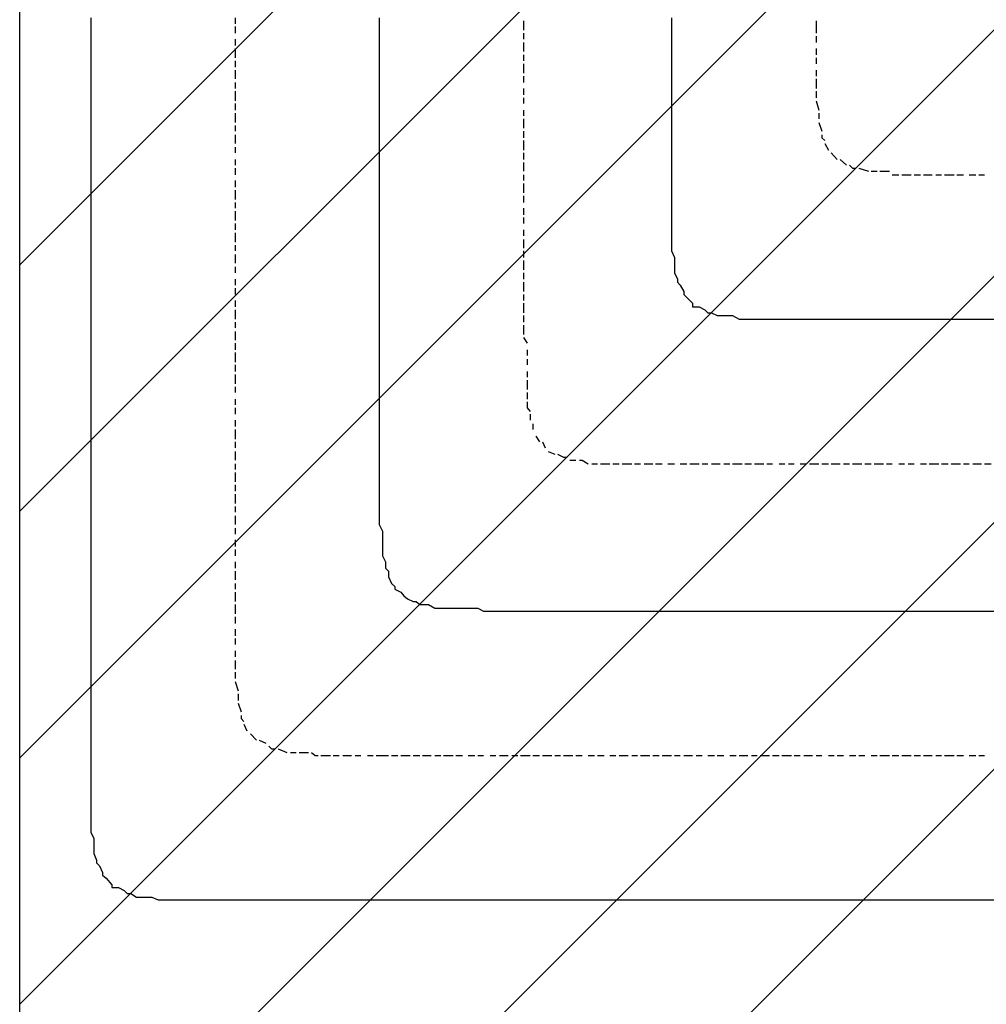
# Model space of a CAD drawing. Extents: x 997 to 109698, y 921 to 94021.
# Tile 258 of 656: x 36898 to 38229, y 21191 to 22548. Entities that reach past the tile are written whole.
import ezdxf

# ---------------------------------------------------------------- set-up
doc = ezdxf.new("R2010")
doc.units = 0
doc.header["$MEASUREMENT"] = 0
for name, color, linetype in [('12', 7, 'CONTINUOUS'), ('28', 7, 'CONTINUOUS'), ('40', 7, 'CONTINUOUS')]:
    doc.layers.add(name, color=color, linetype=linetype)

msp = doc.modelspace()

# ---------------------------------------------------------------- linework, layer by layer
at = {"layer": '12', "color": 1}
for p, q in [((36995.601607, 22549.953237), (36995.601607, 22541.953237)), ((37392.601607, 22549.953237), (37392.601607, 22541.953237)), ((37795.601607, 22549.953237), (37795.601607, 22541.953237)), ((36995.601607, 22541.953237), (36995.601607, 22528.953237)), ((36995.601607, 22528.953237), (36995.601607, 22520.953237)), ((37392.601607, 22541.953237), (37392.601607, 22528.953237)), ((37392.601607, 22528.953237), (37392.601607, 22520.953237)), ((37795.601607, 22541.953237), (37795.601607, 22528.953237)), ((37795.601607, 22528.953237), (37795.601607, 22520.953237)), ((36995.601607, 22520.953237), (36995.601607, 22507.953237)), ((37392.601607, 22520.953237), (37392.601607, 22507.953237)), ((37795.601607, 22520.953237), (37795.601607, 22507.953237)), ((36995.601607, 22507.953237), (36995.601607, 22498.953237)), ((37392.601607, 22507.953237), (37392.601607, 22498.953237)), ((37795.601607, 22507.953237), (37795.601607, 22498.953237)), ((36995.601607, 22498.953237), (36995.601607, 22490.953237)), ((36995.601607, 22490.953237), (36995.601607, 22477.953237)), ((37392.601607, 22498.953237), (37392.601607, 22490.953237)), ((37392.601607, 22490.953237), (37392.601607, 22477.953237)), ((37795.601607, 22498.953237), (37795.601607, 22490.953237)), ((37795.601607, 22490.953237), (37795.601607, 22477.953237)), ((36995.601607, 22477.953237), (36995.601607, 22469.953237)), ((37392.601607, 22477.953237), (37392.601607, 22469.953237)), ((37795.601607, 22477.953237), (37795.601607, 22469.953237)), ((36995.601607, 22469.953237), (36995.601607, 22460.953237)), ((36995.601607, 22460.953237), (36995.601607, 22448.953237)), ((37392.601607, 22469.953237), (37392.601607, 22460.953237)), ((37392.601607, 22460.953237), (37392.601607, 22448.953237)), ((37795.601607, 22469.953237), (37795.601607, 22460.953237)), ((37795.601607, 22460.953237), (37795.601607, 22448.953237)), ((36995.601607, 22448.953237), (36995.601607, 22439.953237)), ((37392.601607, 22448.953237), (37392.601607, 22439.953237)), ((37795.601607, 22448.953237), (37795.601607, 22439.953237)), ((36995.601607, 22439.953237), (36995.601607, 22431.953237)), ((37392.601607, 22439.953237), (37392.601607, 22431.953237)), ((37795.601607, 22439.953237), (37795.601607, 22431.953237)), ((36995.601607, 22431.953237), (36995.601607, 22418.953237)), ((37392.601607, 22431.953237), (37392.601607, 22418.953237)), ((37795.601607, 22431.953237), (37795.601607, 22418.953237)), ((36995.601607, 22418.953237), (36995.601607, 22410.953237)), ((36995.601607, 22410.953237), (36995.601607, 22397.953237)), ((37392.601607, 22418.953237), (37392.601607, 22410.953237)), ((37392.601607, 22410.953237), (37392.601607, 22397.953237)), ((37795.601607, 22418.953237), (37795.601607, 22410.953237)), ((37795.601607, 22410.953237), (37795.601607, 22397.953237)), ((36995.601607, 22397.953237), (36995.601607, 22388.953237)), ((37392.601607, 22397.953237), (37392.601607, 22388.953237)), ((37795.601607, 22397.953237), (37795.601607, 22388.953237)), ((36995.601607, 22388.953237), (36995.601607, 22380.953237)), ((36995.601607, 22380.953237), (36995.601607, 22367.953237)), ((37392.601607, 22388.953237), (37392.601607, 22380.953237)), ((37392.601607, 22380.953237), (37392.601607, 22367.953237)), ((37795.601607, 22388.953237), (37795.601607, 22380.953237)), ((37795.601607, 22380.953237), (37795.601607, 22367.953237)), ((36995.601607, 22367.953237), (36995.601607, 22359.953237)), ((37392.601607, 22367.953237), (37392.601607, 22359.953237)), ((37795.601607, 22367.953237), (37795.601607, 22359.953237)), ((36995.601607, 22359.953237), (36995.601607, 22350.953237)), ((37392.601607, 22359.953237), (37392.601607, 22350.953237)), ((37795.601607, 22359.953237), (37795.601607, 22350.953237)), ((36995.601607, 22350.953237), (36995.601607, 22338.953237)), ((36995.601607, 22338.953237), (36995.601607, 22329.953237)), ((37392.601607, 22350.953237), (37392.601607, 22338.953237)), ((37392.601607, 22338.953237), (37392.601607, 22329.953237)), ((37795.601607, 22350.953237), (37795.601607, 22338.953237)), ((37795.601607, 22338.953237), (37795.601607, 22333.953237)), ((36995.601607, 22329.953237), (36995.601607, 22321.953237)), ((37392.601607, 22329.953237), (37392.601607, 22321.953237)), ((37795.601607, 22333.953237), (37795.601607, 22329.953237)), ((37795.601607, 22329.953237), (37795.601607, 22321.953237)), ((36995.601607, 22321.953237), (36995.601607, 22308.953237)), ((37392.601607, 22321.953237), (37392.601607, 22308.953237)), ((37795.601607, 22321.953237), (37795.601607, 22308.953237)), ((36995.601607, 22308.953237), (36995.601607, 22299.953237)), ((36995.601607, 22299.953237), (36995.601607, 22287.953237)), ((37392.601607, 22308.953237), (37392.601607, 22299.953237)), ((37392.601607, 22299.953237), (37392.601607, 22287.953237)), ((37795.601607, 22308.953237), (37795.601607, 22299.953237)), ((37795.601607, 22299.953237), (37795.601607, 22287.953237)), ((36995.601607, 22287.953237), (36995.601607, 22278.953237)), ((37392.601607, 22287.953237), (37392.601607, 22278.953237)), ((37795.601607, 22287.953237), (37795.601607, 22278.953237)), ((36995.601607, 22278.953237), (36995.601607, 22270.953237)), ((36995.601607, 22270.953237), (36995.601607, 22257.953237)), ((37392.601607, 22278.953237), (37392.601607, 22270.953237)), ((37392.601607, 22270.953237), (37392.601607, 22257.953237)), ((37795.601607, 22278.953237), (37795.601607, 22270.953237)), ((37795.601607, 22270.953237), (37795.601607, 22257.953237)), ((36995.601607, 22257.953237), (36995.601607, 22249.953237)), ((37392.601607, 22257.953237), (37392.601607, 22249.953237)), ((37795.601607, 22257.953237), (37795.601607, 22249.953237)), ((36995.601607, 22249.953237), (36995.601607, 22240.953237)), ((37392.601607, 22249.953237), (37392.601607, 22240.953237)), ((37795.601607, 22249.953237), (37795.601607, 22240.953237)), ((36995.601607, 22240.953237), (36995.601607, 22228.953237)), ((37392.601607, 22240.953237), (37392.601607, 22228.953237)), ((37795.601607, 22240.953237), (37795.601607, 22228.953237)), ((36995.601607, 22228.953237), (36995.601607, 22219.953237)), ((36995.601607, 22219.953237), (36995.601607, 22211.953237)), ((37392.601607, 22228.953237), (37392.601607, 22219.953237)), ((37392.601607, 22219.953237), (37392.601607, 22211.953237)), ((37795.601607, 22228.953237), (37799.601607, 22219.953237)), ((37799.601607, 22219.953237), (37799.601607, 22211.953237)), ((36995.601607, 22211.953237), (36995.601607, 22198.953237)), ((37392.601607, 22211.953237), (37392.601607, 22198.953237)), ((37799.601607, 22211.953237), (37799.601607, 22198.953237)), ((36995.601607, 22198.953237), (36995.601607, 22189.953237)), ((36995.601607, 22189.953237), (36995.601607, 22181.953237)), ((37392.601607, 22198.953237), (37392.601607, 22189.953237)), ((37392.601607, 22189.953237), (37392.601607, 22181.953237)), ((37799.601607, 22198.953237), (37803.601607, 22189.953237)), ((36995.601607, 22181.953237), (36995.601607, 22168.953237)), ((37392.601607, 22181.953237), (37392.601607, 22168.953237)), ((37807.601607, 22181.953237), (37812.601607, 22172.953237)), ((36995.601607, 22168.953237), (36995.601607, 22160.953237)), ((37392.601607, 22168.953237), (37392.601607, 22160.953237)), ((37816.601607, 22164.953237), (37824.601607, 22156.953237)), ((36995.601607, 22160.953237), (36995.601607, 22147.953237)), ((37392.601607, 22160.953237), (37392.601607, 22147.953237)), ((37833.601607, 22151.953237), (37841.601607, 22147.953237)), ((36995.601607, 22147.953237), (36995.601607, 22139.953237)), ((36995.601607, 22139.953237), (36995.601607, 22130.953237)), ((37392.601607, 22147.953237), (37392.601607, 22139.953237)), ((37392.601607, 22139.953237), (37392.601607, 22130.953237)), ((37850.601607, 22143.953237), (37858.601607, 22139.953237)), ((37858.601607, 22139.953237), (37867.601607, 22139.953237)), ((37867.601607, 22139.953237), (37879.601607, 22139.953237)), ((37879.601607, 22139.953237), (37888.601607, 22134.953237)), ((36995.601607, 22130.953237), (36995.601607, 22117.953237)), ((37392.601607, 22130.953237), (37392.601607, 22117.953237)), ((37888.601607, 22134.953237), (37900.601607, 22134.953237)), ((37900.601607, 22134.953237), (37909.601607, 22134.953237)), ((37909.601607, 22134.953237), (37917.601607, 22134.953237)), ((37917.601607, 22134.953237), (37930.601607, 22134.953237)), ((37930.601607, 22134.953237), (37939.601607, 22134.953237)), ((37939.601607, 22134.953237), (37947.601607, 22134.953237)), ((37947.601607, 22134.953237), (37960.601607, 22134.953237)), ((37960.601607, 22134.953237), (37968.601607, 22134.953237)), ((37968.601607, 22134.953237), (37977.601607, 22134.953237)), ((37977.601607, 22134.953237), (37989.601607, 22134.953237)), ((37989.601607, 22134.953237), (37994.601607, 22134.953237)), ((37994.601607, 22134.953237), (37998.601607, 22134.953237)), ((37998.601607, 22134.953237), (38011.601607, 22134.953237)), ((38011.601607, 22134.953237), (38019.601607, 22134.953237)), ((38019.601607, 22134.953237), (38027.601607, 22134.953237)), ((38027.601607, 22134.953237), (38040.601607, 22134.953237)), ((38040.601607, 22134.953237), (38049.601607, 22134.953237)), ((38049.601607, 22134.953237), (38057.601607, 22134.953237)), ((38057.601607, 22134.953237), (38070.601607, 22134.953237)), ((38070.601607, 22134.953237), (38078.601607, 22134.953237)), ((38078.601607, 22134.953237), (38087.601607, 22134.953237)), ((38087.601607, 22134.953237), (38099.601607, 22134.953237)), ((38099.601607, 22134.953237), (38108.601607, 22134.953237)), ((38108.601607, 22134.953237), (38116.601607, 22134.953237)), ((38116.601607, 22134.953237), (38129.601607, 22134.953237)), ((38129.601607, 22134.953237), (38138.601607, 22134.953237)), ((38138.601607, 22134.953237), (38150.601607, 22134.953237)), ((38150.601607, 22134.953237), (38159.601607, 22134.953237)), ((38159.601607, 22134.953237), (38167.601607, 22134.953237)), ((38167.601607, 22134.953237), (38180.601607, 22134.953237)), ((38180.601607, 22134.953237), (38188.601607, 22134.953237)), ((38188.601607, 22134.953237), (38197.601607, 22134.953237)), ((38197.601607, 22134.953237), (38210.601607, 22134.953237)), ((38210.601607, 22134.953237), (38218.601607, 22134.953237)), ((38218.601607, 22134.953237), (38226.601607, 22134.953237)), ((38226.601607, 22134.953237), (38239.601607, 22134.953237)), ((36995.601607, 22117.953237), (36995.601607, 22109.953237)), ((36995.601607, 22109.953237), (36995.601607, 22101.953237)), ((37392.601607, 22117.953237), (37392.601607, 22109.953237)), ((37392.601607, 22109.953237), (37392.601607, 22101.953237)), ((36995.601607, 22101.953237), (36995.601607, 22088.953237)), ((37392.601607, 22101.953237), (37392.601607, 22088.953237)), ((36995.601607, 22088.953237), (36995.601607, 22079.953237)), ((37392.601607, 22088.953237), (37392.601607, 22079.953237)), ((36995.601607, 22079.953237), (36995.601607, 22071.953237)), ((36995.601607, 22071.953237), (36995.601607, 22058.953237)), ((37392.601607, 22079.953237), (37392.601607, 22071.953237)), ((37392.601607, 22071.953237), (37392.601607, 22058.953237)), ((36995.601607, 22058.953237), (36995.601607, 22050.953237)), ((37392.601607, 22058.953237), (37392.601607, 22050.953237)), ((36995.601607, 22050.953237), (36995.601607, 22037.953237)), ((37392.601607, 22050.953237), (37392.601607, 22037.953237)), ((36995.601607, 22037.953237), (36995.601607, 22029.953237)), ((36995.601607, 22029.953237), (36995.601607, 22020.953237)), ((37392.601607, 22037.953237), (37392.601607, 22029.953237)), ((37392.601607, 22029.953237), (37392.601607, 22020.953237)), ((36995.601607, 22020.953237), (36995.601607, 22007.953237)), ((37392.601607, 22020.953237), (37392.601607, 22007.953237)), ((36995.601607, 22007.953237), (36995.601607, 21999.953237)), ((36995.601607, 21999.953237), (36995.601607, 21990.953237)), ((37392.601607, 22007.953237), (37392.601607, 21999.953237)), ((37392.601607, 21999.953237), (37392.601607, 21990.953237)), ((36995.601607, 21990.953237), (36995.601607, 21978.953237)), ((37392.601607, 21990.953237), (37392.601607, 21978.953237)), ((36995.601607, 21978.953237), (36995.601607, 21969.953237)), ((37392.601607, 21978.953237), (37392.601607, 21969.953237)), ((36995.601607, 21969.953237), (36995.601607, 21961.953237)), ((36995.601607, 21961.953237), (36995.601607, 21948.953237)), ((37392.601607, 21969.953237), (37392.601607, 21961.953237)), ((37392.601607, 21961.953237), (37392.601607, 21948.953237)), ((36995.601607, 21948.953237), (36995.601607, 21940.953237)), ((37392.601607, 21948.953237), (37392.601607, 21940.953237)), ((36995.601607, 21940.953237), (36995.601607, 21927.953237)), ((37392.601607, 21940.953237), (37392.601607, 21935.953237)), ((37392.601607, 21935.953237), (37392.601607, 21927.953237)), ((36995.601607, 21927.953237), (36995.601607, 21919.953237)), ((36995.601607, 21919.953237), (36995.601607, 21910.953237)), ((37392.601607, 21927.953237), (37392.601607, 21919.953237)), ((37392.601607, 21919.953237), (37392.601607, 21910.953237)), ((36995.601607, 21910.953237), (36995.601607, 21897.953237)), ((37392.601607, 21910.953237), (37392.601607, 21897.953237)), ((36995.601607, 21897.953237), (36995.601607, 21889.953237)), ((37392.601607, 21897.953237), (37392.601607, 21889.953237)), ((36995.601607, 21889.953237), (36995.601607, 21880.953237)), ((36995.601607, 21880.953237), (36995.601607, 21868.953237)), ((37392.601607, 21889.953237), (37392.601607, 21880.953237)), ((37392.601607, 21880.953237), (37392.601607, 21868.953237)), ((36995.601607, 21868.953237), (36995.601607, 21859.953237)), ((37392.601607, 21868.953237), (37392.601607, 21859.953237)), ((36995.601607, 21859.953237), (36995.601607, 21851.953237)), ((36995.601607, 21851.953237), (36995.601607, 21838.953237)), ((37392.601607, 21859.953237), (37392.601607, 21851.953237)), ((36995.601607, 21838.953237), (36995.601607, 21830.953237)), ((37397.601607, 21838.953237), (37397.601607, 21830.953237)), ((36995.601607, 21830.953237), (36995.601607, 21817.953237)), ((37397.601607, 21830.953237), (37397.601607, 21817.953237)), ((36995.601607, 21817.953237), (36995.601607, 21808.953237)), ((37397.601607, 21817.953237), (37397.601607, 21808.953237)), ((36995.601607, 21808.953237), (36995.601607, 21800.953237)), ((36995.601607, 21800.953237), (36995.601607, 21787.953237)), ((37397.601607, 21808.953237), (37401.601607, 21800.953237)), ((37401.601607, 21800.953237), (37401.601607, 21791.953237)), ((36995.601607, 21787.953237), (36995.601607, 21779.953237)), ((36995.601607, 21779.953237), (36995.601607, 21770.953237)), ((36995.601607, 21770.953237), (36995.601607, 21758.953237)), ((37405.601607, 21779.953237), (37409.601607, 21770.953237)), ((36995.601607, 21758.953237), (36995.601607, 21749.953237)), ((37414.601607, 21762.953237), (37422.601607, 21758.953237)), ((36995.601607, 21749.953237), (36995.601607, 21741.953237)), ((36995.601607, 21741.953237), (36995.601607, 21728.953237)), ((37431.601607, 21749.953237), (37439.601607, 21745.953237)), ((37448.601607, 21741.953237), (37460.601607, 21741.953237)), ((37460.601607, 21741.953237), (37469.601607, 21736.953237)), ((36995.601607, 21728.953237), (36995.601607, 21720.953237)), ((37469.601607, 21736.953237), (37477.601607, 21736.953237)), ((37477.601607, 21736.953237), (37490.601607, 21736.953237)), ((37490.601607, 21736.953237), (37498.601607, 21736.953237)), ((37498.601607, 21736.953237), (37507.601607, 21736.953237)), ((37507.601607, 21736.953237), (37519.601607, 21736.953237)), ((37519.601607, 21736.953237), (37528.601607, 21736.953237)), ((37528.601607, 21736.953237), (37536.601607, 21732.953237)), ((37536.601607, 21732.953237), (37549.601607, 21732.953237)), ((37549.601607, 21732.953237), (37558.601607, 21732.953237)), ((37558.601607, 21732.953237), (37570.601607, 21732.953237)), ((37570.601607, 21732.953237), (37579.601607, 21732.953237)), ((37579.601607, 21732.953237), (37587.601607, 21732.953237)), ((37587.601607, 21732.953237), (37591.601607, 21732.953237)), ((37591.601607, 21732.953237), (37600.601607, 21732.953237)), ((37600.601607, 21732.953237), (37608.601607, 21732.953237)), ((37608.601607, 21732.953237), (37617.601607, 21732.953237)), ((37617.601607, 21732.953237), (37630.601607, 21732.953237)), ((37630.601607, 21732.953237), (37638.601607, 21732.953237)), ((37638.601607, 21732.953237), (37646.601607, 21732.953237)), ((37646.601607, 21732.953237), (37659.601607, 21732.953237)), ((37659.601607, 21732.953237), (37668.601607, 21732.953237)), ((37668.601607, 21732.953237), (37680.601607, 21732.953237)), ((37680.601607, 21732.953237), (37689.601607, 21732.953237)), ((37689.601607, 21732.953237), (37697.601607, 21732.953237)), ((37697.601607, 21732.953237), (37710.601607, 21732.953237)), ((37710.601607, 21732.953237), (37718.601607, 21732.953237)), ((37718.601607, 21732.953237), (37727.601607, 21732.953237)), ((37727.601607, 21732.953237), (37740.601607, 21732.953237)), ((37740.601607, 21732.953237), (37748.601607, 21732.953237)), ((37748.601607, 21732.953237), (37757.601607, 21732.953237)), ((37757.601607, 21732.953237), (37769.601607, 21732.953237)), ((37769.601607, 21732.953237), (37778.601607, 21732.953237)), ((37778.601607, 21732.953237), (37790.601607, 21732.953237)), ((37790.601607, 21732.953237), (37799.601607, 21732.953237)), ((37799.601607, 21732.953237), (37807.601607, 21732.953237)), ((37807.601607, 21732.953237), (37820.601607, 21732.953237)), ((37820.601607, 21732.953237), (37829.601607, 21732.953237)), ((37829.601607, 21732.953237), (37837.601607, 21732.953237)), ((37837.601607, 21732.953237), (37850.601607, 21732.953237)), ((37850.601607, 21732.953237), (37858.601607, 21732.953237)), ((37858.601607, 21732.953237), (37867.601607, 21732.953237)), ((37867.601607, 21732.953237), (37879.601607, 21732.953237)), ((37879.601607, 21732.953237), (37888.601607, 21732.953237)), ((37888.601607, 21732.953237), (37900.601607, 21732.953237)), ((37900.601607, 21732.953237), (37909.601607, 21732.953237)), ((37909.601607, 21732.953237), (37917.601607, 21732.953237)), ((37917.601607, 21732.953237), (37930.601607, 21732.953237)), ((37930.601607, 21732.953237), (37939.601607, 21732.953237)), ((37939.601607, 21732.953237), (37947.601607, 21732.953237)), ((37947.601607, 21732.953237), (37960.601607, 21732.953237)), ((37960.601607, 21732.953237), (37968.601607, 21732.953237)), ((37968.601607, 21732.953237), (37977.601607, 21732.953237)), ((37977.601607, 21732.953237), (37989.601607, 21732.953237)), ((37989.601607, 21732.953237), (37998.601607, 21732.953237)), ((37998.601607, 21732.953237), (38011.601607, 21732.953237)), ((38011.601607, 21732.953237), (38019.601607, 21732.953237)), ((38019.601607, 21732.953237), (38027.601607, 21732.953237)), ((38027.601607, 21732.953237), (38040.601607, 21732.953237)), ((38040.601607, 21732.953237), (38049.601607, 21732.953237)), ((38049.601607, 21732.953237), (38057.601607, 21732.953237)), ((38057.601607, 21732.953237), (38070.601607, 21732.953237)), ((38070.601607, 21732.953237), (38078.601607, 21732.953237)), ((38078.601607, 21732.953237), (38087.601607, 21732.953237)), ((38087.601607, 21732.953237), (38099.601607, 21732.953237)), ((38099.601607, 21732.953237), (38108.601607, 21732.953237)), ((38108.601607, 21732.953237), (38116.601607, 21732.953237)), ((38116.601607, 21732.953237), (38129.601607, 21732.953237)), ((38129.601607, 21732.953237), (38138.601607, 21732.953237)), ((38138.601607, 21732.953237), (38150.601607, 21732.953237)), ((38150.601607, 21732.953237), (38159.601607, 21732.953237)), ((38159.601607, 21732.953237), (38167.601607, 21732.953237)), ((38167.601607, 21732.953237), (38180.601607, 21732.953237)), ((38180.601607, 21732.953237), (38188.601607, 21732.953237)), ((38188.601607, 21732.953237), (38197.601607, 21732.953237)), ((38197.601607, 21732.953237), (38210.601607, 21732.953237)), ((38210.601607, 21732.953237), (38218.601607, 21732.953237)), ((38218.601607, 21732.953237), (38226.601607, 21732.953237)), ((38226.601607, 21732.953237), (38239.601607, 21732.953237)), ((36995.601607, 21720.953237), (36995.601607, 21707.953237)), ((36995.601607, 21707.953237), (36995.601607, 21698.953237)), ((36995.601607, 21698.953237), (36995.601607, 21690.953237)), ((36995.601607, 21690.953237), (36995.601607, 21677.953237)), ((36995.601607, 21677.953237), (36995.601607, 21669.953237)), ((36995.601607, 21669.953237), (36995.601607, 21660.953237)), ((36995.601607, 21660.953237), (36995.601607, 21648.953237)), ((36995.601607, 21648.953237), (36995.601607, 21639.953237)), ((36995.601607, 21639.953237), (36995.601607, 21631.953237)), ((36995.601607, 21631.953237), (36995.601607, 21618.953237)), ((36995.601607, 21618.953237), (36995.601607, 21609.953237)), ((36995.601607, 21609.953237), (36995.601607, 21601.953237)), ((36995.601607, 21601.953237), (36995.601607, 21588.953237)), ((36995.601607, 21588.953237), (36995.601607, 21580.953237)), ((36995.601607, 21580.953237), (36995.601607, 21567.953237)), ((36995.601607, 21567.953237), (36995.601607, 21559.953237)), ((36995.601607, 21559.953237), (36995.601607, 21550.953237)), ((36995.601607, 21550.953237), (36995.601607, 21537.953237)), ((36995.601607, 21537.953237), (36995.601607, 21533.953237)), ((36995.601607, 21533.953237), (36995.601607, 21529.953237)), ((36995.601607, 21529.953237), (36995.601607, 21521.953237)), ((36995.601607, 21521.953237), (36995.601607, 21508.953237)), ((36995.601607, 21508.953237), (36995.601607, 21499.953237)), ((36995.601607, 21499.953237), (36995.601607, 21491.953237)), ((36995.601607, 21491.953237), (36995.601607, 21478.953237)), ((36995.601607, 21478.953237), (36995.601607, 21470.953237)), ((36995.601607, 21470.953237), (36995.601607, 21457.953237)), ((36995.601607, 21457.953237), (36995.601607, 21449.953237)), ((36995.601607, 21449.953237), (36995.601607, 21440.953237)), ((36995.601607, 21440.953237), (36995.601607, 21427.953237)), ((36995.601607, 21427.953237), (36999.601607, 21419.953237)), ((36999.601607, 21419.953237), (36999.601607, 21410.953237)), ((36999.601607, 21410.953237), (36999.601607, 21398.953237)), ((36999.601607, 21398.953237), (37003.601607, 21389.953237)), ((37007.601607, 21381.953237), (37011.601607, 21372.953237)), ((37016.601607, 21364.953237), (37024.601607, 21355.953237)), ((37033.601607, 21351.953237), (37041.601607, 21347.953237)), ((37050.601607, 21343.953237), (37058.601607, 21338.953237)), ((37058.601607, 21338.953237), (37071.601607, 21338.953237)), ((37071.601607, 21338.953237), (37079.601607, 21338.953237)), ((37079.601607, 21338.953237), (37088.601607, 21334.953237)), ((37088.601607, 21334.953237), (37100.601607, 21334.953237)), ((37100.601607, 21334.953237), (37109.601607, 21334.953237)), ((37109.601607, 21334.953237), (37117.601607, 21334.953237)), ((37117.601607, 21334.953237), (37130.601607, 21334.953237)), ((37130.601607, 21334.953237), (37138.601607, 21334.953237)), ((37138.601607, 21334.953237), (37147.601607, 21334.953237)), ((37147.601607, 21334.953237), (37160.601607, 21334.953237)), ((37160.601607, 21334.953237), (37168.601607, 21334.953237)), ((37168.601607, 21334.953237), (37177.601607, 21334.953237)), ((37177.601607, 21334.953237), (37189.601607, 21334.953237)), ((37189.601607, 21334.953237), (37194.601607, 21334.953237)), ((37194.601607, 21334.953237), (37198.601607, 21334.953237)), ((37198.601607, 21334.953237), (37210.601607, 21334.953237)), ((37210.601607, 21334.953237), (37219.601607, 21334.953237)), ((37219.601607, 21334.953237), (37227.601607, 21334.953237)), ((37227.601607, 21334.953237), (37240.601607, 21334.953237)), ((37240.601607, 21334.953237), (37249.601607, 21334.953237)), ((37249.601607, 21334.953237), (37257.601607, 21334.953237)), ((37257.601607, 21334.953237), (37270.601607, 21334.953237)), ((37270.601607, 21334.953237), (37278.601607, 21334.953237)), ((37278.601607, 21334.953237), (37287.601607, 21334.953237)), ((37287.601607, 21334.953237), (37299.601607, 21334.953237)), ((37299.601607, 21334.953237), (37308.601607, 21334.953237)), ((37308.601607, 21334.953237), (37321.601607, 21334.953237)), ((37321.601607, 21334.953237), (37329.601607, 21334.953237)), ((37329.601607, 21334.953237), (37337.601607, 21334.953237)), ((37337.601607, 21334.953237), (37350.601607, 21334.953237)), ((37350.601607, 21334.953237), (37359.601607, 21334.953237)), ((37359.601607, 21334.953237), (37367.601607, 21334.953237)), ((37367.601607, 21334.953237), (37380.601607, 21334.953237)), ((37380.601607, 21334.953237), (37388.601607, 21334.953237)), ((37388.601607, 21334.953237), (37397.601607, 21334.953237)), ((37397.601607, 21334.953237), (37409.601607, 21334.953237)), ((37409.601607, 21334.953237), (37418.601607, 21334.953237)), ((37418.601607, 21334.953237), (37431.601607, 21334.953237)), ((37431.601607, 21334.953237), (37439.601607, 21334.953237)), ((37439.601607, 21334.953237), (37448.601607, 21334.953237)), ((37448.601607, 21334.953237), (37460.601607, 21334.953237)), ((37460.601607, 21334.953237), (37469.601607, 21334.953237)), ((37469.601607, 21334.953237), (37477.601607, 21334.953237)), ((37477.601607, 21334.953237), (37490.601607, 21334.953237)), ((37490.601607, 21334.953237), (37498.601607, 21334.953237)), ((37498.601607, 21334.953237), (37507.601607, 21334.953237)), ((37507.601607, 21334.953237), (37519.601607, 21334.953237)), ((37519.601607, 21334.953237), (37528.601607, 21334.953237)), ((37528.601607, 21334.953237), (37536.601607, 21334.953237)), ((37536.601607, 21334.953237), (37549.601607, 21334.953237)), ((37549.601607, 21334.953237), (37558.601607, 21334.953237)), ((37558.601607, 21334.953237), (37570.601607, 21334.953237)), ((37570.601607, 21334.953237), (37579.601607, 21334.953237)), ((37579.601607, 21334.953237), (37587.601607, 21334.953237)), ((37587.601607, 21334.953237), (37600.601607, 21334.953237)), ((37600.601607, 21334.953237), (37608.601607, 21334.953237)), ((37608.601607, 21334.953237), (37617.601607, 21334.953237)), ((37617.601607, 21334.953237), (37630.601607, 21334.953237)), ((37630.601607, 21334.953237), (37638.601607, 21334.953237)), ((37638.601607, 21334.953237), (37646.601607, 21334.953237)), ((37646.601607, 21334.953237), (37659.601607, 21334.953237)), ((37659.601607, 21334.953237), (37668.601607, 21334.953237)), ((37668.601607, 21334.953237), (37680.601607, 21334.953237)), ((37680.601607, 21334.953237), (37689.601607, 21334.953237)), ((37689.601607, 21334.953237), (37697.601607, 21334.953237)), ((37697.601607, 21334.953237), (37710.601607, 21334.953237)), ((37710.601607, 21334.953237), (37718.601607, 21334.953237)), ((37718.601607, 21334.953237), (37727.601607, 21334.953237)), ((37727.601607, 21334.953237), (37740.601607, 21334.953237)), ((37740.601607, 21334.953237), (37748.601607, 21334.953237)), ((37748.601607, 21334.953237), (37757.601607, 21334.953237)), ((37757.601607, 21334.953237), (37769.601607, 21334.953237)), ((37769.601607, 21334.953237), (37778.601607, 21334.953237)), ((37778.601607, 21334.953237), (37790.601607, 21334.953237)), ((37790.601607, 21334.953237), (37799.601607, 21334.953237)), ((37799.601607, 21334.953237), (37807.601607, 21334.953237)), ((37807.601607, 21334.953237), (37820.601607, 21334.953237)), ((37820.601607, 21334.953237), (37829.601607, 21334.953237)), ((37829.601607, 21334.953237), (37837.601607, 21334.953237)), ((37837.601607, 21334.953237), (37850.601607, 21334.953237)), ((37850.601607, 21334.953237), (37858.601607, 21334.953237)), ((37858.601607, 21334.953237), (37867.601607, 21334.953237)), ((37867.601607, 21334.953237), (37879.601607, 21334.953237)), ((37879.601607, 21334.953237), (37888.601607, 21334.953237)), ((37888.601607, 21334.953237), (37900.601607, 21334.953237)), ((37900.601607, 21334.953237), (37909.601607, 21334.953237)), ((37909.601607, 21334.953237), (37917.601607, 21334.953237)), ((37917.601607, 21334.953237), (37930.601607, 21334.953237)), ((37930.601607, 21334.953237), (37939.601607, 21334.953237)), ((37939.601607, 21334.953237), (37947.601607, 21334.953237)), ((37947.601607, 21334.953237), (37960.601607, 21334.953237)), ((37960.601607, 21334.953237), (37968.601607, 21334.953237)), ((37968.601607, 21334.953237), (37977.601607, 21334.953237)), ((37977.601607, 21334.953237), (37989.601607, 21334.953237)), ((37989.601607, 21334.953237), (37998.601607, 21334.953237)), ((37998.601607, 21334.953237), (38011.601607, 21334.953237)), ((38011.601607, 21334.953237), (38019.601607, 21334.953237)), ((38019.601607, 21334.953237), (38027.601607, 21334.953237)), ((38027.601607, 21334.953237), (38040.601607, 21334.953237)), ((38040.601607, 21334.953237), (38049.601607, 21334.953237)), ((38049.601607, 21334.953237), (38057.601607, 21334.953237)), ((38057.601607, 21334.953237), (38070.601607, 21334.953237)), ((38070.601607, 21334.953237), (38078.601607, 21334.953237)), ((38078.601607, 21334.953237), (38087.601607, 21334.953237)), ((38087.601607, 21334.953237), (38099.601607, 21334.953237)), ((38099.601607, 21334.953237), (38108.601607, 21334.953237)), ((38108.601607, 21334.953237), (38116.601607, 21334.953237)), ((38116.601607, 21334.953237), (38129.601607, 21334.953237)), ((38129.601607, 21334.953237), (38138.601607, 21334.953237)), ((38138.601607, 21334.953237), (38150.601607, 21334.953237)), ((38150.601607, 21334.953237), (38159.601607, 21334.953237)), ((38159.601607, 21334.953237), (38167.601607, 21334.953237)), ((38167.601607, 21334.953237), (38180.601607, 21334.953237)), ((38180.601607, 21334.953237), (38188.601607, 21334.953237)), ((38188.601607, 21334.953237), (38197.601607, 21334.953237)), ((38197.601607, 21334.953237), (38210.601607, 21334.953237)), ((38210.601607, 21334.953237), (38218.601607, 21334.953237)), ((38218.601607, 21334.953237), (38226.601607, 21334.953237)), ((38226.601607, 21334.953237), (38239.601607, 21334.953237))]:
    msp.add_line(p, q, dxfattribs=at)
at = {"layer": '12', "color": 5}
for p, q in [((37194.601607, 22549.953237), (37194.601607, 22541.953237)), ((37591.601607, 22545.953237), (37591.601607, 22532.953237)), ((37994.601607, 22545.953237), (37994.601607, 22532.953237)), ((37194.601607, 22537.953237), (37194.601607, 22528.953237)), ((37591.601607, 22528.953237), (37591.601607, 22520.953237)), ((37994.601607, 22532.953237), (37994.601607, 22528.953237)), ((37194.601607, 22520.953237), (37194.601607, 22511.953237)), ((37591.601607, 22515.953237), (37591.601607, 22503.953237)), ((37994.601607, 22524.953237), (37994.601607, 22515.953237)), ((37194.601607, 22507.953237), (37194.601607, 22494.953237)), ((37994.601607, 22507.953237), (37994.601607, 22498.953237)), ((37194.601607, 22490.953237), (37194.601607, 22481.953237)), ((37591.601607, 22498.953237), (37591.601607, 22490.953237)), ((37994.601607, 22494.953237), (37994.601607, 22486.953237)), ((37194.601607, 22477.953237), (37194.601607, 22465.953237)), ((37591.601607, 22486.953237), (37591.601607, 22473.953237)), ((37994.601607, 22477.953237), (37994.601607, 22469.953237)), ((37194.601607, 22460.953237), (37194.601607, 22452.953237)), ((37591.601607, 22469.953237), (37591.601607, 22460.953237)), ((37994.601607, 22465.953237), (37994.601607, 22452.953237)), ((37194.601607, 22448.953237), (37194.601607, 22435.953237)), ((37591.601607, 22452.953237), (37591.601607, 22443.953237)), ((37994.601607, 22448.953237), (37994.601607, 22439.953237)), ((37591.601607, 22439.953237), (37591.601607, 22431.953237)), ((37994.601607, 22435.953237), (37998.601607, 22422.953237)), ((37194.601607, 22431.953237), (37194.601607, 22422.953237)), ((37591.601607, 22422.953237), (37591.601607, 22414.953237)), ((37194.601607, 22418.953237), (37194.601607, 22405.953237)), ((37591.601607, 22410.953237), (37591.601607, 22397.953237)), ((37998.601607, 22418.953237), (37998.601607, 22410.953237)), ((37194.601607, 22401.953237), (37194.601607, 22393.953237)), ((37591.601607, 22393.953237), (37591.601607, 22384.953237)), ((37998.601607, 22405.953237), (38002.601607, 22393.953237)), ((37194.601607, 22388.953237), (37194.601607, 22376.953237)), ((37591.601607, 22380.953237), (37591.601607, 22367.953237)), ((37194.601607, 22371.953237), (37194.601607, 22363.953237)), ((38006.601607, 22376.953237), (38011.601607, 22367.953237)), ((37194.601607, 22354.953237), (37194.601607, 22346.953237)), ((37591.601607, 22363.953237), (37591.601607, 22354.953237)), ((38015.601607, 22363.953237), (38023.601607, 22354.953237)), ((38027.601607, 22354.953237), (38036.601607, 22346.953237)), ((37194.601607, 22342.953237), (37194.601607, 22333.953237)), ((37591.601607, 22350.953237), (37591.601607, 22338.953237)), ((38053.601607, 22342.953237), (38066.601607, 22338.953237)), ((38070.601607, 22338.953237), (38078.601607, 22338.953237)), ((38082.601607, 22338.953237), (38095.601607, 22338.953237)), ((37194.601607, 22325.953237), (37194.601607, 22316.953237)), ((37591.601607, 22333.953237), (37591.601607, 22325.953237)), ((38099.601607, 22333.953237), (38108.601607, 22333.953237)), ((38112.601607, 22333.953237), (38125.601607, 22333.953237)), ((38129.601607, 22333.953237), (38138.601607, 22333.953237)), ((38142.601607, 22333.953237), (38154.601607, 22333.953237)), ((38159.601607, 22333.953237), (38167.601607, 22333.953237)), ((38171.601607, 22333.953237), (38184.601607, 22333.953237)), ((38188.601607, 22333.953237), (38193.601607, 22333.953237)), ((38193.601607, 22333.953237), (38197.601607, 22333.953237)), ((38205.601607, 22333.953237), (38214.601607, 22333.953237)), ((38218.601607, 22333.953237), (38226.601607, 22333.953237)), ((37194.601607, 22312.953237), (37194.601607, 22299.953237)), ((37591.601607, 22321.953237), (37591.601607, 22308.953237)), ((37591.601607, 22304.953237), (37591.601607, 22295.953237)), ((37194.601607, 22295.953237), (37194.601607, 22287.953237)), ((37591.601607, 22287.953237), (37591.601607, 22278.953237)), ((37194.601607, 22283.953237), (37194.601607, 22270.953237)), ((37591.601607, 22274.953237), (37591.601607, 22266.953237)), ((37194.601607, 22266.953237), (37194.601607, 22257.953237)), ((37591.601607, 22257.953237), (37591.601607, 22249.953237)), ((37194.601607, 22253.953237), (37194.601607, 22240.953237)), ((37591.601607, 22244.953237), (37591.601607, 22232.953237)), ((37194.601607, 22236.953237), (37194.601607, 22228.953237)), ((37194.601607, 22223.953237), (37194.601607, 22211.953237)), ((37591.601607, 22228.953237), (37591.601607, 22219.953237)), ((37194.601607, 22206.953237), (37194.601607, 22198.953237)), ((37591.601607, 22215.953237), (37591.601607, 22202.953237)), ((37194.601607, 22189.953237), (37194.601607, 22181.953237)), ((37591.601607, 22198.953237), (37591.601607, 22189.953237)), ((37194.601607, 22177.953237), (37194.601607, 22168.953237)), ((37591.601607, 22185.953237), (37591.601607, 22172.953237)), ((37591.601607, 22168.953237), (37591.601607, 22160.953237)), ((37194.601607, 22160.953237), (37194.601607, 22151.953237)), ((37591.601607, 22156.953237), (37591.601607, 22143.953237)), ((37194.601607, 22147.953237), (37194.601607, 22134.953237)), ((37591.601607, 22139.953237), (37591.601607, 22134.953237)), ((37194.601607, 22130.953237), (37194.601607, 22122.953237)), ((37591.601607, 22134.953237), (37591.601607, 22130.953237)), ((37591.601607, 22126.953237), (37591.601607, 22113.953237)), ((37194.601607, 22117.953237), (37194.601607, 22105.953237)), ((37591.601607, 22109.953237), (37596.601607, 22101.953237)), ((37194.601607, 22101.953237), (37194.601607, 22092.953237)), ((37194.601607, 22088.953237), (37194.601607, 22075.953237)), ((37596.601607, 22092.953237), (37596.601607, 22084.953237)), ((37194.601607, 22071.953237), (37194.601607, 22062.953237)), ((37596.601607, 22079.953237), (37596.601607, 22071.953237)), ((37194.601607, 22058.953237), (37194.601607, 22045.953237)), ((37596.601607, 22062.953237), (37596.601607, 22054.953237)), ((37194.601607, 22041.953237), (37194.601607, 22033.953237)), ((37596.601607, 22050.953237), (37596.601607, 22037.953237)), ((37596.601607, 22033.953237), (37596.601607, 22024.953237)), ((37194.601607, 22024.953237), (37194.601607, 22016.953237)), ((37194.601607, 22012.953237), (37194.601607, 22003.953237)), ((37600.601607, 22003.953237), (37600.601607, 21995.953237)), ((37194.601607, 21995.953237), (37194.601607, 21986.953237)), ((37604.601607, 21990.953237), (37604.601607, 21982.953237)), ((37194.601607, 21982.953237), (37194.601607, 21969.953237)), ((37608.601607, 21973.953237), (37613.601607, 21965.953237)), ((37194.601607, 21965.953237), (37194.601607, 21957.953237)), ((37617.601607, 21965.953237), (37621.601607, 21957.953237)), ((37194.601607, 21952.953237), (37194.601607, 21940.953237)), ((37625.601607, 21952.953237), (37634.601607, 21948.953237)), ((37194.601607, 21935.953237), (37194.601607, 21927.953237)), ((37655.601607, 21940.953237), (37663.601607, 21940.953237)), ((37685.601607, 21935.953237), (37693.601607, 21935.953237)), ((37697.601607, 21935.953237), (37710.601607, 21935.953237)), ((37714.601607, 21935.953237), (37723.601607, 21935.953237)), ((37727.601607, 21935.953237), (37740.601607, 21935.953237)), ((37744.601607, 21935.953237), (37752.601607, 21935.953237)), ((37757.601607, 21935.953237), (37769.601607, 21935.953237)), ((37773.601607, 21935.953237), (37782.601607, 21935.953237)), ((37790.601607, 21935.953237), (37795.601607, 21935.953237)), ((37795.601607, 21935.953237), (37799.601607, 21935.953237)), ((37807.601607, 21935.953237), (37816.601607, 21935.953237)), ((37820.601607, 21935.953237), (37833.601607, 21935.953237)), ((37837.601607, 21935.953237), (37845.601607, 21935.953237)), ((37850.601607, 21935.953237), (37862.601607, 21935.953237)), ((37867.601607, 21935.953237), (37875.601607, 21935.953237)), ((37879.601607, 21935.953237), (37892.601607, 21935.953237)), ((37896.601607, 21935.953237), (37905.601607, 21935.953237)), ((37909.601607, 21935.953237), (37922.601607, 21935.953237)), ((37926.601607, 21935.953237), (37934.601607, 21935.953237)), ((37943.601607, 21935.953237), (37951.601607, 21935.953237)), ((37956.601607, 21935.953237), (37964.601607, 21935.953237)), ((37972.601607, 21935.953237), (37981.601607, 21935.953237)), ((37985.601607, 21935.953237), (37998.601607, 21935.953237)), ((38002.601607, 21935.953237), (38011.601607, 21935.953237)), ((38015.601607, 21935.953237), (38027.601607, 21935.953237)), ((38032.601607, 21935.953237), (38040.601607, 21935.953237)), ((38044.601607, 21935.953237), (38057.601607, 21935.953237)), ((38061.601607, 21935.953237), (38070.601607, 21935.953237)), ((38074.601607, 21935.953237), (38087.601607, 21935.953237)), ((38091.601607, 21935.953237), (38099.601607, 21935.953237)), ((38108.601607, 21935.953237), (38116.601607, 21935.953237)), ((38121.601607, 21935.953237), (38129.601607, 21935.953237)), ((38138.601607, 21935.953237), (38146.601607, 21935.953237)), ((38150.601607, 21935.953237), (38163.601607, 21935.953237)), ((38167.601607, 21935.953237), (38176.601607, 21935.953237)), ((38180.601607, 21935.953237), (38193.601607, 21935.953237)), ((38197.601607, 21935.953237), (38205.601607, 21935.953237)), ((38210.601607, 21935.953237), (38222.601607, 21935.953237)), ((38226.601607, 21935.953237), (38235.601607, 21935.953237)), ((37194.601607, 21923.953237), (37194.601607, 21910.953237)), ((37194.601607, 21906.953237), (37194.601607, 21897.953237)), ((37194.601607, 21893.953237), (37194.601607, 21880.953237)), ((37194.601607, 21876.953237), (37194.601607, 21868.953237)), ((37194.601607, 21863.953237), (37194.601607, 21851.953237)), ((37194.601607, 21846.953237), (37194.601607, 21838.953237)), ((37194.601607, 21830.953237), (37194.601607, 21821.953237)), ((37194.601607, 21817.953237), (37194.601607, 21808.953237)), ((37194.601607, 21800.953237), (37194.601607, 21791.953237)), ((37194.601607, 21787.953237), (37194.601607, 21775.953237)), ((37194.601607, 21770.953237), (37194.601607, 21762.953237)), ((37194.601607, 21758.953237), (37194.601607, 21745.953237)), ((37194.601607, 21741.953237), (37194.601607, 21732.953237)), ((37194.601607, 21732.953237), (37194.601607, 21728.953237)), ((37194.601607, 21724.953237), (37194.601607, 21715.953237)), ((37194.601607, 21707.953237), (37194.601607, 21698.953237)), ((37194.601607, 21694.953237), (37194.601607, 21686.953237)), ((37194.601607, 21677.953237), (37194.601607, 21669.953237)), ((37194.601607, 21664.953237), (37194.601607, 21652.953237)), ((37194.601607, 21648.953237), (37194.601607, 21639.953237)), ((37194.601607, 21635.953237), (37198.601607, 21622.953237)), ((37198.601607, 21618.953237), (37198.601607, 21609.953237)), ((37198.601607, 21605.953237), (37202.601607, 21593.953237)), ((37206.601607, 21576.953237), (37210.601607, 21567.953237)), ((37215.601607, 21563.953237), (37223.601607, 21554.953237)), ((37227.601607, 21554.953237), (37236.601607, 21550.953237)), ((37253.601607, 21542.953237), (37265.601607, 21537.953237)), ((37270.601607, 21537.953237), (37278.601607, 21537.953237)), ((37282.601607, 21537.953237), (37295.601607, 21537.953237)), ((37312.601607, 21533.953237), (37325.601607, 21533.953237)), ((37329.601607, 21533.953237), (37337.601607, 21533.953237)), ((37342.601607, 21533.953237), (37354.601607, 21533.953237)), ((37359.601607, 21533.953237), (37367.601607, 21533.953237)), ((37376.601607, 21533.953237), (37384.601607, 21533.953237)), ((37388.601607, 21533.953237), (37392.601607, 21533.953237)), ((37392.601607, 21533.953237), (37405.601607, 21533.953237)), ((37409.601607, 21533.953237), (37418.601607, 21533.953237)), ((37422.601607, 21533.953237), (37435.601607, 21533.953237)), ((37439.601607, 21533.953237), (37448.601607, 21533.953237)), ((37452.601607, 21533.953237), (37464.601607, 21533.953237)), ((37469.601607, 21533.953237), (37477.601607, 21533.953237)), ((37481.601607, 21533.953237), (37494.601607, 21533.953237)), ((37498.601607, 21533.953237), (37507.601607, 21533.953237)), ((37515.601607, 21533.953237), (37524.601607, 21533.953237)), ((37528.601607, 21533.953237), (37536.601607, 21533.953237)), ((37545.601607, 21533.953237), (37553.601607, 21533.953237)), ((37558.601607, 21533.953237), (37570.601607, 21533.953237)), ((37575.601607, 21533.953237), (37583.601607, 21533.953237)), ((37587.601607, 21533.953237), (37600.601607, 21533.953237)), ((37604.601607, 21533.953237), (37613.601607, 21533.953237)), ((37617.601607, 21533.953237), (37630.601607, 21533.953237)), ((37634.601607, 21533.953237), (37642.601607, 21533.953237)), ((37646.601607, 21533.953237), (37659.601607, 21533.953237)), ((37663.601607, 21533.953237), (37672.601607, 21533.953237)), ((37680.601607, 21533.953237), (37689.601607, 21533.953237)), ((37693.601607, 21533.953237), (37702.601607, 21533.953237)), ((37710.601607, 21533.953237), (37718.601607, 21533.953237)), ((37723.601607, 21533.953237), (37735.601607, 21533.953237)), ((37740.601607, 21533.953237), (37748.601607, 21533.953237)), ((37752.601607, 21533.953237), (37765.601607, 21533.953237)), ((37769.601607, 21533.953237), (37778.601607, 21533.953237)), ((37782.601607, 21533.953237), (37795.601607, 21533.953237)), ((37799.601607, 21533.953237), (37807.601607, 21533.953237)), ((37812.601607, 21533.953237), (37824.601607, 21533.953237)), ((37829.601607, 21533.953237), (37837.601607, 21533.953237)), ((37845.601607, 21533.953237), (37854.601607, 21533.953237)), ((37858.601607, 21533.953237), (37867.601607, 21533.953237)), ((37875.601607, 21533.953237), (37884.601607, 21533.953237)), ((37888.601607, 21533.953237), (37900.601607, 21533.953237)), ((37905.601607, 21533.953237), (37913.601607, 21533.953237)), ((37917.601607, 21533.953237), (37930.601607, 21533.953237)), ((37934.601607, 21533.953237), (37943.601607, 21533.953237)), ((37947.601607, 21533.953237), (37960.601607, 21533.953237)), ((37964.601607, 21533.953237), (37972.601607, 21533.953237)), ((37977.601607, 21533.953237), (37989.601607, 21533.953237)), ((37994.601607, 21533.953237), (38002.601607, 21533.953237)), ((38011.601607, 21533.953237), (38019.601607, 21533.953237)), ((38023.601607, 21533.953237), (38032.601607, 21533.953237)), ((38040.601607, 21533.953237), (38049.601607, 21533.953237)), ((38053.601607, 21533.953237), (38061.601607, 21533.953237)), ((38070.601607, 21533.953237), (38078.601607, 21533.953237)), ((38082.601607, 21533.953237), (38095.601607, 21533.953237)), ((38099.601607, 21533.953237), (38108.601607, 21533.953237)), ((38112.601607, 21533.953237), (38125.601607, 21533.953237)), ((38129.601607, 21533.953237), (38138.601607, 21533.953237)), ((38142.601607, 21533.953237), (38154.601607, 21533.953237)), ((38159.601607, 21533.953237), (38167.601607, 21533.953237)), ((38171.601607, 21533.953237), (38184.601607, 21533.953237)), ((38188.601607, 21533.953237), (38197.601607, 21533.953237)), ((38205.601607, 21533.953237), (38214.601607, 21533.953237)), ((38218.601607, 21533.953237), (38226.601607, 21533.953237))]:
    msp.add_line(p, q, dxfattribs=at)
for points in [[(38002.601607, 22388.953237), (38002.601607, 22384.953237), (38006.601607, 22380.953237)], [(38040.601607, 22346.953237), (38044.601607, 22342.953237), (38049.601607, 22342.953237)], [(37596.601607, 22020.953237), (37596.601607, 22012.953237), (37600.601607, 22007.953237)], [(37638.601607, 21948.953237), (37646.601607, 21944.953237), (37651.601607, 21944.953237)], [(37668.601607, 21940.953237), (37672.601607, 21940.953237), (37680.601607, 21935.953237)], [(37202.601607, 21588.953237), (37202.601607, 21584.953237), (37206.601607, 21580.953237)], [(37240.601607, 21546.953237), (37244.601607, 21542.953237), (37249.601607, 21542.953237)], [(37299.601607, 21537.953237), (37304.601607, 21533.953237), (37308.601607, 21533.953237)]]:
    msp.add_lwpolyline(points, dxfattribs=at)
at = {"layer": '12', "color": 1}
for points in [[(37803.601607, 22189.953237), (37803.601607, 22185.953237), (37807.601607, 22181.953237)], [(37812.601607, 22172.953237), (37812.601607, 22168.953237), (37816.601607, 22164.953237)], [(37824.601607, 22156.953237), (37824.601607, 22151.953237), (37833.601607, 22151.953237)], [(37841.601607, 22147.953237), (37845.601607, 22143.953237), (37850.601607, 22143.953237)], [(37392.601607, 21851.953237), (37397.601607, 21842.953237), (37397.601607, 21838.953237)], [(37401.601607, 21791.953237), (37405.601607, 21787.953237), (37405.601607, 21779.953237)], [(37409.601607, 21770.953237), (37414.601607, 21766.953237), (37414.601607, 21762.953237)], [(37422.601607, 21758.953237), (37426.601607, 21753.953237), (37431.601607, 21749.953237)], [(37439.601607, 21745.953237), (37443.601607, 21745.953237), (37448.601607, 21741.953237)], [(37003.601607, 21389.953237), (37003.601607, 21385.953237), (37007.601607, 21381.953237)], [(37011.601607, 21372.953237), (37011.601607, 21368.953237), (37016.601607, 21364.953237)], [(37024.601607, 21355.953237), (37024.601607, 21351.953237), (37033.601607, 21351.953237)], [(37041.601607, 21347.953237), (37045.601607, 21343.953237), (37050.601607, 21343.953237)]]:
    msp.add_lwpolyline(points, dxfattribs=at)
at = {"layer": '28', "color": 2}
for p, q in [((36897.636205, 22209.749751), (41547.636205, 26859.749751)), ((36897.636205, 21870.338496), (41547.636205, 26520.338496)), ((36897.636205, 21530.927241), (41547.636205, 26180.927241)), ((36897.636205, 21191.515986), (41547.636205, 25841.515986)), ((36897.636205, 20852.104731), (41547.636205, 25502.104731)), ((36897.636205, 20512.693476), (41547.636205, 25162.693476)), ((36897.636205, 20173.282221), (41547.636205, 24823.282221))]:
    msp.add_line(p, q, dxfattribs=at)
at = {"layer": '40', "color": 8, "linetype": 'Continuous'}
msp.add_line((36897.636205, 18311.349699), (36897.636205, 26935.955237), dxfattribs=at)

doc.saveas('drawing.dxf')
